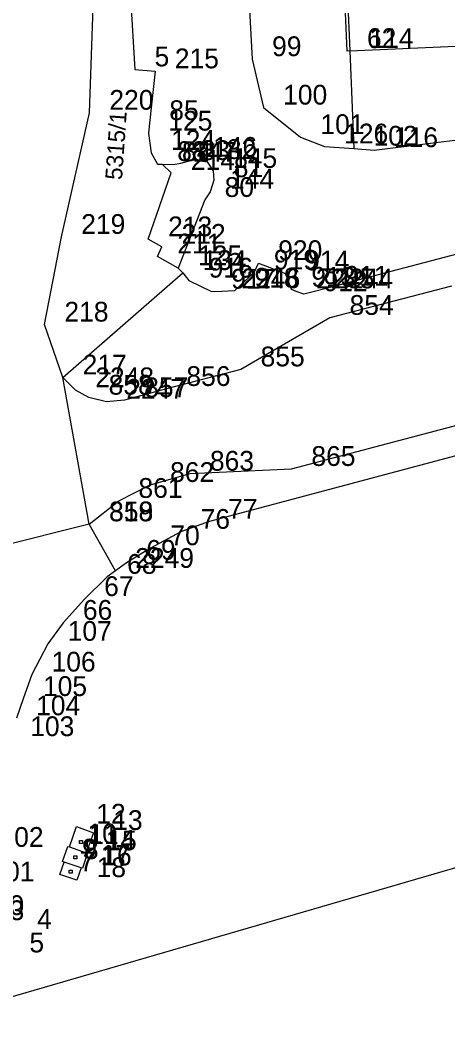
# Model space of a CAD drawing. Extents: x -822293 to -820259, y -1071573 to -1068794.
# Drawn here: x -821781.3 to -821738.1, y -1070211.2 to -1070108.5 of the extents above; entities that cross this region are included whole.
import ezdxf

# ---------------------------------------------------------------- set-up
doc = ezdxf.new("R2010")
doc.units = 0
for name, color, linetype in [('Vrstva 11', 7, 'Continuous'), ('Vrstva 2', 7, 'Continuous'), ('Vrstva 3', 7, 'Continuous'), ('Vrstva 5', 7, 'Continuous'), ('Vrstva 8', 7, 'Continuous'), ('Vrstva 9', 7, 'Continuous')]:
    doc.layers.add(name, color=color, linetype=linetype)

# ---------------------------------------------------------------- blocks, each defined once
blk = doc.blocks.new('Z402')
at = {"layer": 'Vrstva 2'}
for p, q in [((-10, 10), (20, 10)), ((-10, -20), (-10, 10)), ((20, 10), (20, -20)), ((20, -20), (-10, -20))]:
    blk.add_line(p, q, dxfattribs=at)

msp = doc.modelspace()

# ---------------------------------------------------------------- linework, layer by layer
at = {"layer": 'Vrstva 2'}
for p, q in [((-821772.92, -1070059.33), (-821769.74, -1070113.51)), ((-821774.31, -1070117.89), (-821773.54, -1070095.34)), ((-821758.7, -1070097.06), (-821757.85, -1070112.47)), ((-821748.23, -1070106.05), (-821748, -1070111.64)), ((-821748, -1070111.64), (-821735.74, -1070111.1)), ((-821748, -1070111.64), (-821747.59, -1070121.52)), ((-821757.85, -1070112.47), (-821756.73, -1070117.37)), ((-821769.74, -1070113.51), (-821767.69, -1070113.7)), ((-821767.69, -1070113.7), (-821768.25, -1070118.94)), ((-821777.16, -1070130.45), (-821774.31, -1070117.89)), ((-821756.73, -1070117.37), (-821752.96, -1070120.35)), ((-821745.52, -1070121.67), (-821714.54, -1070117.89)), ((-821768.25, -1070118.94), (-821768.35, -1070120)), ((-821768.35, -1070120), (-821768.07, -1070121.95)), ((-821752.96, -1070120.35), (-821750.56, -1070121.3)), ((-821750.56, -1070121.3), (-821747.59, -1070121.52)), ((-821768.07, -1070121.95), (-821767.45, -1070123.08)), ((-821747.59, -1070121.52), (-821745.52, -1070121.67)), ((-821767.45, -1070123.08), (-821766.97, -1070123.1)), ((-821766.97, -1070123.1), (-821765.87, -1070123.14)), ((-821765.87, -1070123.14), (-821765.08, -1070122.98)), ((-821765.08, -1070122.98), (-821763.82, -1070122.65)), ((-821763.82, -1070122.65), (-821762.43, -1070122.87)), ((-821762.43, -1070122.87), (-821761.8, -1070123.78)), ((-821761.8, -1070123.78), (-821761.73, -1070124.71)), ((-821761.73, -1070124.71), (-821762.1, -1070125.89)), ((-821762.1, -1070125.89), (-821762.65, -1070126.71)), ((-821762.65, -1070126.71), (-821765.34, -1070133.62)), ((-821778.86, -1070139.32), (-821777.16, -1070130.45)), ((-821735.68, -1070131.81), (-821750.52, -1070135.69)), ((-821765.34, -1070133.62), (-821764.89, -1070134.1)), ((-821757.67, -1070134.05), (-821757.23, -1070133.1)), ((-821757.23, -1070133.1), (-821754.5, -1070134.14)), ((-821777.02, -1070144.67), (-821764.89, -1070134.1)), ((-821764.89, -1070134.1), (-821764.26, -1070134.87)), ((-821759.63, -1070135.88), (-821757.67, -1070134.05)), ((-821753.88, -1070135.79), (-821754.5, -1070134.14)), ((-821764.26, -1070134.87), (-821761.99, -1070135.99)), ((-821750.52, -1070135.69), (-821751.55, -1070135.96)), ((-821761.99, -1070135.99), (-821760.95, -1070135.94)), ((-821760.95, -1070135.94), (-821759.63, -1070135.88)), ((-821753.42, -1070135.96), (-821753.88, -1070135.79)), ((-821752.65, -1070136.25), (-821753.42, -1070135.96)), ((-821751.55, -1070135.96), (-821752.65, -1070136.25)), ((-821777.02, -1070144.67), (-821778.86, -1070139.32)), ((-821774.34, -1070159.52), (-821777.02, -1070144.67)), ((-821734.56, -1070151.86), (-821762.3, -1070159.26)), ((-821762.3, -1070159.26), (-821765.08, -1070160.28)), ((-821774.34, -1070159.52), (-821805.86, -1070167.31)), ((-821771.7, -1070164.23), (-821774.34, -1070159.52)), ((-821765.08, -1070160.28), (-821768.14, -1070161.94)), ((-821768.14, -1070161.94), (-821770.58, -1070163.41)), ((-821770.58, -1070163.41), (-821771.7, -1070164.23)), ((-821771.7, -1070164.23), (-821772.52, -1070164.83)), ((-821772.52, -1070164.83), (-821774.84, -1070167.08)), ((-821774.84, -1070167.08), (-821776.99, -1070169.48)), ((-821776.99, -1070169.48), (-821778.53, -1070171.61)), ((-821795.84, -1070211.25), (-821657.98, -1070171.24)), ((-821778.53, -1070171.61), (-821780.16, -1070174.72)), ((-821780.16, -1070174.72), (-821781.03, -1070177.19)), ((-821781.03, -1070177.19), (-821781.72, -1070179.14))]:
    msp.add_line(p, q, dxfattribs=at)
at = {"layer": 'Vrstva 3'}
for p, q in [((-821748.25, -1070111.65), (-821748.48, -1070106.06)), ((-821748, -1070111.64), (-821748.25, -1070111.65)), ((-821766.07, -1070123.98), (-821766.97, -1070123.1)), ((-821768.37, -1070130.69), (-821766.07, -1070123.98)), ((-821767.01, -1070131.45), (-821768.37, -1070130.69)), ((-821767.44, -1070132.43), (-821767.01, -1070131.45)), ((-821765.34, -1070133.62), (-821767.44, -1070132.43)), ((-821737.71, -1070135.45), (-821750.01, -1070138.64)), ((-821750.01, -1070138.64), (-821759.01, -1070143.85)), ((-821759.01, -1070143.85), (-821766.52, -1070145.83)), ((-821775.74, -1070145.96), (-821777.02, -1070144.67)), ((-821774.39, -1070146.71), (-821775.74, -1070145.96)), ((-821766.52, -1070145.83), (-821770.79, -1070146.97)), ((-821772.61, -1070147.12), (-821774.39, -1070146.71)), ((-821770.79, -1070146.97), (-821772.61, -1070147.12)), ((-821753.87, -1070153.92), (-821728.77, -1070147.29)), ((-821764.14, -1070154.4), (-821753.87, -1070153.92)), ((-821768.17, -1070155.54), (-821764.14, -1070154.4)), ((-821771.37, -1070157.15), (-821768.17, -1070155.54)), ((-821774.34, -1070159.52), (-821771.37, -1070157.15)), ((-821776.36, -1070192.16), (-821775.64, -1070190.1)), ((-821775.64, -1070190.1), (-821773.92, -1070190.74)), ((-821773.92, -1070190.74), (-821774.67, -1070192.75)), ((-821777.07, -1070193.63), (-821776.53, -1070192.1)), ((-821776.53, -1070192.1), (-821776.36, -1070192.16)), ((-821776.36, -1070192.16), (-821774.67, -1070192.75)), ((-821774.52, -1070192.8), (-821775.03, -1070194.32)), ((-821774.67, -1070192.75), (-821774.52, -1070192.8)), ((-821777.31, -1070194.93), (-821776.89, -1070193.69)), ((-821776.89, -1070193.69), (-821777.07, -1070193.63)), ((-821775.18, -1070194.27), (-821776.89, -1070193.69)), ((-821775.18, -1070194.27), (-821775.6, -1070195.51)), ((-821775.03, -1070194.32), (-821775.18, -1070194.27)), ((-821775.6, -1070195.51), (-821777.31, -1070194.93))]:
    msp.add_line(p, q, dxfattribs=at)
at = {"layer": 'Vrstva 8'}
for p, q in [((-821748.25, -1070111.65), (-821748.25, -1070111.65)), ((-821748, -1070111.64), (-821748, -1070111.64)), ((-821757.85, -1070112.47), (-821757.85, -1070112.47)), ((-821769.74, -1070113.51), (-821769.74, -1070113.51)), ((-821767.69, -1070113.7), (-821767.69, -1070113.7)), ((-821774.31, -1070117.89), (-821774.31, -1070117.89)), ((-821756.73, -1070117.37), (-821756.73, -1070117.37)), ((-821768.25, -1070118.94), (-821768.25, -1070118.94)), ((-821768.35, -1070120), (-821768.35, -1070120)), ((-821752.96, -1070120.35), (-821752.96, -1070120.35)), ((-821750.56, -1070121.3), (-821750.56, -1070121.3)), ((-821768.07, -1070121.95), (-821768.07, -1070121.95)), ((-821747.59, -1070121.52), (-821747.59, -1070121.52)), ((-821745.52, -1070121.67), (-821745.52, -1070121.67)), ((-821767.45, -1070123.08), (-821767.45, -1070123.08)), ((-821766.97, -1070123.1), (-821766.97, -1070123.1)), ((-821765.87, -1070123.14), (-821765.87, -1070123.14)), ((-821765.08, -1070122.98), (-821765.08, -1070122.98)), ((-821763.82, -1070122.65), (-821763.82, -1070122.65)), ((-821762.43, -1070122.87), (-821762.43, -1070122.87)), ((-821766.07, -1070123.98), (-821766.07, -1070123.98)), ((-821761.8, -1070123.78), (-821761.8, -1070123.78)), ((-821761.73, -1070124.71), (-821761.73, -1070124.71)), ((-821762.1, -1070125.89), (-821762.1, -1070125.89)), ((-821762.65, -1070126.71), (-821762.65, -1070126.71)), ((-821777.16, -1070130.45), (-821777.16, -1070130.45)), ((-821768.37, -1070130.69), (-821768.37, -1070130.69)), ((-821767.01, -1070131.45), (-821767.01, -1070131.45)), ((-821767.44, -1070132.43), (-821767.44, -1070132.43)), ((-821765.34, -1070133.62), (-821765.34, -1070133.62)), ((-821757.23, -1070133.1), (-821757.23, -1070133.1)), ((-821764.89, -1070134.1), (-821764.89, -1070134.1)), ((-821757.67, -1070134.05), (-821757.67, -1070134.05)), ((-821754.5, -1070134.14), (-821754.5, -1070134.14)), ((-821764.26, -1070134.87), (-821764.26, -1070134.87)), ((-821750.52, -1070135.69), (-821750.52, -1070135.69)), ((-821761.99, -1070135.99), (-821761.99, -1070135.99)), ((-821760.95, -1070135.94), (-821760.95, -1070135.94)), ((-821759.63, -1070135.88), (-821759.63, -1070135.88)), ((-821753.88, -1070135.79), (-821753.88, -1070135.79)), ((-821753.42, -1070135.96), (-821753.42, -1070135.96)), ((-821752.65, -1070136.25), (-821752.65, -1070136.25)), ((-821751.55, -1070135.96), (-821751.55, -1070135.96)), ((-821750.01, -1070138.64), (-821750.01, -1070138.64)), ((-821778.86, -1070139.32), (-821778.86, -1070139.32)), ((-821759.01, -1070143.85), (-821759.01, -1070143.85)), ((-821777.02, -1070144.67), (-821777.02, -1070144.67)), ((-821775.74, -1070145.96), (-821775.74, -1070145.96)), ((-821766.52, -1070145.83), (-821766.52, -1070145.83)), ((-821774.39, -1070146.71), (-821774.39, -1070146.71)), ((-821770.79, -1070146.97), (-821770.79, -1070146.97)), ((-821772.61, -1070147.12), (-821772.61, -1070147.12)), ((-821753.87, -1070153.92), (-821753.87, -1070153.92)), ((-821764.14, -1070154.4), (-821764.14, -1070154.4)), ((-821768.17, -1070155.54), (-821768.17, -1070155.54)), ((-821771.37, -1070157.15), (-821771.37, -1070157.15)), ((-821762.3, -1070159.26), (-821762.3, -1070159.26)), ((-821774.34, -1070159.52), (-821774.34, -1070159.52)), ((-821774.34, -1070159.52), (-821774.34, -1070159.52)), ((-821765.08, -1070160.28), (-821765.08, -1070160.28)), ((-821768.14, -1070161.94), (-821768.14, -1070161.94)), ((-821770.58, -1070163.41), (-821770.58, -1070163.41)), ((-821771.7, -1070164.23), (-821771.7, -1070164.23)), ((-821772.52, -1070164.83), (-821772.52, -1070164.83)), ((-821774.84, -1070167.08), (-821774.84, -1070167.08)), ((-821776.99, -1070169.48), (-821776.99, -1070169.48)), ((-821778.53, -1070171.61), (-821778.53, -1070171.61)), ((-821780.16, -1070174.72), (-821780.16, -1070174.72)), ((-821781.03, -1070177.19), (-821781.03, -1070177.19)), ((-821775.64, -1070190.1), (-821775.64, -1070190.1)), ((-821773.92, -1070190.74), (-821773.92, -1070190.74)), ((-821776.53, -1070192.1), (-821776.53, -1070192.1)), ((-821776.36, -1070192.16), (-821776.36, -1070192.16)), ((-821774.67, -1070192.75), (-821774.67, -1070192.75)), ((-821774.52, -1070192.8), (-821774.52, -1070192.8)), ((-821777.07, -1070193.63), (-821777.07, -1070193.63)), ((-821776.89, -1070193.69), (-821776.89, -1070193.69)), ((-821775.18, -1070194.27), (-821775.18, -1070194.27)), ((-821777.31, -1070194.93), (-821777.31, -1070194.93)), ((-821775.03, -1070194.32), (-821775.03, -1070194.32)), ((-821775.6, -1070195.51), (-821775.6, -1070195.51))]:
    msp.add_line(p, q, dxfattribs=at)

# ---------------------------------------------------------------- block references
at = {"layer": 'Vrstva 11', "xscale": 0.01, "yscale": 0.01}
for p in [(-821775.22, -1070191.6), (-821775.8, -1070193.16), (-821776.27, -1070194.62)]:
    msp.add_blockref('Z402', p, dxfattribs=at)

# ---------------------------------------------------------------- texts
at = {"layer": 'Vrstva 5'}
msp.add_text('5315/1', height=1.7, rotation=86, dxfattribs=at).set_placement((-821771.036, -1070124.732))
at = {"layer": 'Vrstva 9'}
for s, p in [('62', (-821746.25, -1070111.35)), ('114', (-821746, -1070111.34)), ('99', (-821755.85, -1070112.17)), ('5', (-821767.74, -1070113.21)), ('215', (-821765.69, -1070113.4)), ('100', (-821754.73, -1070117.07)), ('220', (-821772.31, -1070117.59)), ('85', (-821766.25, -1070118.64)), ('125', (-821766.35, -1070119.7)), ('101', (-821750.96, -1070120.05)), ('126', (-821748.56, -1070121)), ('102', (-821745.59, -1070121.22)), ('116', (-821743.52, -1070121.37)), ('124', (-821766.07, -1070121.65)), ('146', (-821761.82, -1070122.35)), ('88', (-821765.45, -1070122.78)), ('84', (-821764.97, -1070122.8)), ('147', (-821763.87, -1070122.84)), ('83', (-821763.08, -1070122.68)), ('82', (-821760.43, -1070122.57)), ('214', (-821764.07, -1070123.68)), ('81', (-821759.73, -1070124.41)), ('145', (-821759.8, -1070123.48)), ('80', (-821760.65, -1070126.41)), ('144', (-821760.1, -1070125.59)), ('219', (-821775.16, -1070130.15)), ('213', (-821766.37, -1070130.39)), ('212', (-821765.01, -1070131.15)), ('211', (-821765.44, -1070132.13)), ('125', (-821763.34, -1070133.32)), ('920', (-821755.23, -1070132.8)), ('134', (-821762.89, -1070133.8)), ('916', (-821762.26, -1070134.57)), ('919', (-821755.67, -1070133.75)), ('914', (-821752.5, -1070133.84)), ('917', (-821759.99, -1070135.69)), ('2246', (-821758.95, -1070135.64)), ('918', (-821757.63, -1070135.58)), ('913', (-821751.88, -1070135.49)), ('2245', (-821751.42, -1070135.66)), ('2244', (-821749.55, -1070135.66)), ('911', (-821748.52, -1070135.39)), ('912', (-821750.65, -1070135.95)), ('854', (-821748.01, -1070138.34)), ('218', (-821776.86, -1070139.02)), ('855', (-821757.01, -1070143.55)), ('217', (-821775.02, -1070144.37)), ('2248', (-821773.74, -1070145.66)), ('856', (-821764.52, -1070145.53)), ('858', (-821772.39, -1070146.41)), ('2247', (-821770.61, -1070146.82)), ('857', (-821768.79, -1070146.67)), ('863', (-821762.14, -1070154.1)), ('865', (-821751.87, -1070153.62)), ('862', (-821766.17, -1070155.24)), ('861', (-821769.37, -1070156.85)), ('318', (-821772.34, -1070159.22)), ('859', (-821772.34, -1070159.22)), ('77', (-821760.3, -1070158.96)), ('76', (-821763.08, -1070159.98)), ('70', (-821766.14, -1070161.64)), ('69', (-821768.58, -1070163.11)), ('2249', (-821769.7, -1070163.93)), ('68', (-821770.52, -1070164.53)), ('67', (-821772.84, -1070166.78)), ('66', (-821774.99, -1070169.18)), ('107', (-821776.53, -1070171.31)), ('106', (-821778.16, -1070174.42)), ('105', (-821779.03, -1070176.89)), ('104', (-821779.72, -1070178.84)), ('103', (-821780.32, -1070180.95)), ('12', (-821773.64, -1070189.8)), ('13', (-821771.92, -1070190.44)), ('102', (-821783.43, -1070192.15)), ('10', (-821774.53, -1070191.8)), ('11', (-821774.36, -1070191.86)), ('14', (-821772.67, -1070192.45)), ('15', (-821772.52, -1070192.5)), ('9', (-821775.07, -1070193.33)), ('8', (-821774.89, -1070193.39)), ('17', (-821773.18, -1070193.97)), ('16', (-821773.03, -1070194.02)), ('7', (-821775.31, -1070194.63)), ('18', (-821773.6, -1070195.21)), ('101', (-821784.35, -1070195.64)), ('100', (-821785.39, -1070199.05)), ('3', (-821782.41, -1070199.56)), ('4', (-821779.63, -1070200.45)), ('5', (-821780.4, -1070202.83))]:
    msp.add_text(s, height=2, dxfattribs=at).set_placement(p)

doc.saveas('drawing.dxf')
